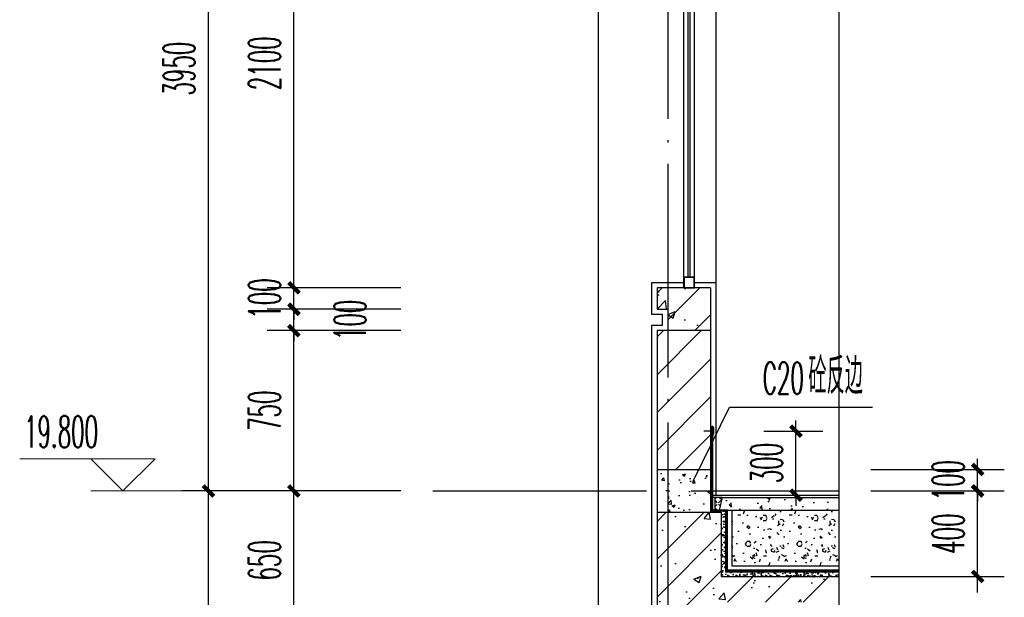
# Model space of a CAD drawing. Extents: x 1779708 to 7299578, y -1121471 to 88434.
# Tile 1003 of 1056: x 6996937 to 7001545, y -954371 to -951669. Entities that reach past the tile are written whole.
import ezdxf

# ---------------------------------------------------------------- set-up
doc = ezdxf.new("R2010")
doc.units = 0
doc.header["$LTSCALE"] = 1000
doc.header["$MEASUREMENT"] = 0
doc.linetypes.add('DASH', pattern=[0.35, 0.25, -0.1])
doc.linetypes.add('DOTE', pattern=[2.4200000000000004, 2, -0.2, 0.02, -0.2])
doc.layers.get('0').update_dxf_attribs({"linetype": 'CONTINUOUS'})
doc.layers.get('Defpoints').update_dxf_attribs({"linetype": 'CONTINUOUS'})
for name, color, linetype in [('AXIS', 3, 'CONTINUOUS'), ('DIM_LEAD', 3, 'CONTINUOUS'), ('DIM_SYMB', 3, 'CONTINUOUS'), ('DOTE', 1, 'DOTE'), ('PUB_TEXT', 7, 'CONTINUOUS'), ('WALL', 255, 'CONTINUOUS'), ('WINDOW', 2, 'CONTINUOUS'), ('填', 1, 'CONTINUOUS'), ('填充细线', 8, 'CONTINUOUS'), ('柱边线', 2, 'CONTINUOUS'), ('粉刷线', 213, 'CONTINUOUS'), ('粗', 9, 'CONTINUOUS')]:
    doc.layers.add(name, color=color, linetype=linetype)
doc.layers.add('DIM_ELEV', color=3, linetype='CONTINUOUS', lineweight=13)
doc.styles.add('_TCH_DIM', font='SIMPLEX.shx', dxfattribs={"width": 0.7, "bigfont": 'GBCBIG.shx'})
doc.styles.add('_TCH_DIM_T3', font='SIMPLEX.shx', dxfattribs={"width": 0.4941176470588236, "bigfont": 'GBCBIG.shx'})
doc.dimstyles.new('_TCH_ARCH&&50', dxfattribs={"dimtxt": 148.75, "dimasz": 50, "dimexe": 125, "dimexo": 150, "dimgap": 63.12500000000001, "dimtad": 1, "dimdec": 0, "dimzin": 0, "dimdsep": 46, "dimtxsty": '_TCH_DIM_T3', "dimblk": 'ARCHTICK', "dimcen": 0.09, "dimdle": 75, "dimclrt": 7, "dimazin": 2, "dimtfac": 1, "dimtdec": 0, "dimtix": 1, "dimtmove": 2, "dimatfit": 3, "dimfxl": 250, "dimtolj": 1, "dimtzin": 0, "dimarcsym": 0})

# ---------------------------------------------------------------- blocks, each defined once
blk = doc.blocks.new('A$C30160E8A')
at = {"layer": '填'}
h = blk.add_hatch(dxfattribs=at)
h.set_pattern_fill('ANSI32', color=256, scale=10, angle=180, style=0)
h.set_pattern_definition([(45.00000000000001, (-590191.0230948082, 116726.9485917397), (-2.651650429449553, 2.651650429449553), []), (45.00000000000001, (-590189.2553278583, 116726.9485917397), (-2.651650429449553, 2.651650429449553), [])])
h.paths.add_polyline_path([(-6.866874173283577e-05, 41.15852009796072), (-6.866874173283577e-05, 37.37737555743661), (43.99830856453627, 37.37737555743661), (43.99830856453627, 41.15852009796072)])
at = {"layer": 'WALL'}
blk.add_line((21.54626551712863, 37.20948727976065, -617.719101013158), (21.54626551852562, 34.20948727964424, -617.719101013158), dxfattribs=at)
at = {"layer": '粗'}
for p, q in [((43.99830856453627, 41.15852009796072, -617.719101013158), (-6.866874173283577e-05, 41.15852009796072, -617.719101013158)), ((-6.866874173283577e-05, 41.15852009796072, -617.719101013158), (-6.866874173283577e-05, 37.37737555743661, -617.719101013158)), ((-6.866874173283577e-05, 37.37737555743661, -617.719101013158), (43.99830856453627, 37.37737555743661, -617.719101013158)), ((37.64256875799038, 45.36287225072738, -617.719101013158), (7.318813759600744, 45.36287225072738, -617.719101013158)), ((21.54626551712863, 45.36287225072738, -617.719101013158), (21.54626551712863, 3.858946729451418e-05, -617.719101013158)), ((43.99830856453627, 37.37737555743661, -617.719101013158), (43.99830856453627, 41.15852009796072, -617.719101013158))]:
    blk.add_line(p, q, dxfattribs=at)
blk = doc.blocks.new('_ArchTick')
at = {"color": 0, "linetype": 'ByBlock', "const_width": 0.4}
blk.add_lwpolyline([(-0.5, -0.5), (0.5, 0.5)], dxfattribs=at)
blk = doc.blocks.new('*D6916')
at = {"layer": 'AXIS', "color": 0, "lineweight": -2, "transparency": 16777216}
for p, q in [((349.9999999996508, 629.9999999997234), (349.9999999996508, 679.9999999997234)), ((200, 629.9999999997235), (474.9999999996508, 629.9999999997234)), ((349.9999999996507, 329.9999999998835), (349.9999999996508, 629.9999999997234)), ((200, 329.9999999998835), (474.9999999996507, 329.9999999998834)), ((349.9999999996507, 329.9999999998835), (349.9999999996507, 279.9999999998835))]:
    blk.add_line(p, q, dxfattribs=at)
at = {"layer": 'Defpoints', "color": 0, "transparency": 16777216}
for p in [(50, 629.9999999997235), (349.9999999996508, 629.9999999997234), (50, 329.9999999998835)]:
    blk.add_point(p, dxfattribs=at)
at = {"layer": 'AXIS', "color": 0, "lineweight": -2, "transparency": 16777216, "xscale": 50, "yscale": 50, "zscale": 50}
for p, rotation in [((349.9999999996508, 629.9999999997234), 270), ((349.9999999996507, 329.9999999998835), 90)]:
    blk.add_blockref('_ArchTick', p, dxfattribs=dict(at, rotation=rotation))
at = {"layer": 'AXIS', "color": 7, "transparency": 16777216, "insert": (212.4999999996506, 479.9999999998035), "char_height": 148.75, "attachment_point": 5, "rotation": 90, "style": '_TCH_DIM_T3'}
blk.add_mtext('\\A1;300', dxfattribs=at)
blk = doc.blocks.new('*D1561')
at = {"layer": 'AXIS', "color": 0, "lineweight": -2, "transparency": 16777216}
for p, q in [((6997820.466508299, -957848.2475373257), (6997820.466508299, -953798.2475373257)), ((6998720.466508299, -953873.2475373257), (6997695.466508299, -953873.2475373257)), ((6998720.466508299, -957773.2475373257), (6997695.466508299, -957773.2475373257))]:
    blk.add_line(p, q, dxfattribs=at)
at = {"layer": 'Defpoints', "color": 0, "transparency": 16777216}
for p in [(6997820.466508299, -953873.2475373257), (6998870.466508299, -953873.2475373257), (6998870.466508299, -957773.2475373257)]:
    blk.add_point(p, dxfattribs=at)
at = {"layer": 'AXIS', "color": 0, "lineweight": -2, "transparency": 16777216, "xscale": 50, "yscale": 50, "zscale": 50}
for p, rotation in [((6997820.466508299, -953873.2475373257), 90), ((6997820.466508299, -957773.2475373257), 270)]:
    blk.add_blockref('_ArchTick', p, dxfattribs=dict(at, rotation=rotation))
at = {"layer": 'AXIS', "color": 7, "transparency": 16777216, "insert": (6997682.966508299, -955823.2475373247), "char_height": 148.75, "attachment_point": 5, "rotation": 90, "style": '_TCH_DIM_T3'}
blk.add_mtext('\\A1;3900', dxfattribs=at)
blk = doc.blocks.new('*D1562')
at = {"layer": 'AXIS', "color": 0, "lineweight": -2, "transparency": 16777216}
for p, q in [((6997820.466508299, -953948.2475373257), (6997820.466508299, -949848.2475373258)), ((6998720.466508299, -949923.2475373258), (6997695.466508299, -949923.2475373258)), ((6998720.466508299, -953873.2475373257), (6997695.466508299, -953873.2475373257))]:
    blk.add_line(p, q, dxfattribs=at)
at = {"layer": 'Defpoints', "color": 0, "transparency": 16777216}
for p in [(6997820.466508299, -949923.2475373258), (6998870.466508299, -949923.2475373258), (6998870.466508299, -953873.2475373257)]:
    blk.add_point(p, dxfattribs=at)
at = {"layer": 'AXIS', "color": 0, "lineweight": -2, "transparency": 16777216, "xscale": 50, "yscale": 50, "zscale": 50}
for p, rotation in [((6997820.466508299, -949923.2475373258), 90), ((6997820.466508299, -953873.2475373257), 270)]:
    blk.add_blockref('_ArchTick', p, dxfattribs=dict(at, rotation=rotation))
at = {"layer": 'AXIS', "color": 7, "transparency": 16777216, "insert": (6997682.966508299, -951898.2475373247), "char_height": 148.75, "attachment_point": 5, "rotation": 90, "style": '_TCH_DIM_T3'}
blk.add_mtext('\\A1;3950', dxfattribs=at)
blk = doc.blocks.new('*D1598')
at = {"layer": 'AXIS', "color": 0, "lineweight": -2, "transparency": 16777216}
for p, q in [((6998220.466508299, -954598.2475373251), (6998220.466508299, -953798.2475373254)), ((6998720.466508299, -953873.2475373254), (6998095.466508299, -953873.2475373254)), ((6998720.466508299, -954523.2475373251), (6998095.466508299, -954523.2475373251))]:
    blk.add_line(p, q, dxfattribs=at)
at = {"layer": 'Defpoints', "color": 0, "transparency": 16777216}
for p in [(6998220.466508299, -953873.2475373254), (6998870.466508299, -953873.2475373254), (6998870.466508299, -954523.2475373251)]:
    blk.add_point(p, dxfattribs=at)
at = {"layer": 'AXIS', "color": 0, "lineweight": -2, "transparency": 16777216, "xscale": 50, "yscale": 50, "zscale": 50}
for p, rotation in [((6998220.466508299, -953873.2475373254), 90), ((6998220.466508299, -954523.2475373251), 270)]:
    blk.add_blockref('_ArchTick', p, dxfattribs=dict(at, rotation=rotation))
at = {"layer": 'AXIS', "color": 7, "transparency": 16777216, "insert": (6998082.966508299, -954198.2475373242), "char_height": 148.75, "attachment_point": 5, "rotation": 90, "style": '_TCH_DIM_T3'}
blk.add_mtext('\\A1;650', dxfattribs=at)
blk = doc.blocks.new('*D1599')
at = {"layer": 'AXIS', "color": 0, "lineweight": -2, "transparency": 16777216}
for p, q in [((6998220.466508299, -953948.2475373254), (6998220.466508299, -953048.247537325)), ((6998720.466508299, -953123.247537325), (6998095.466508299, -953123.247537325)), ((6998720.466508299, -953873.2475373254), (6998095.466508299, -953873.2475373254))]:
    blk.add_line(p, q, dxfattribs=at)
at = {"layer": 'Defpoints', "color": 0, "transparency": 16777216}
for p in [(6998220.466508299, -953123.247537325), (6998870.466508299, -953123.247537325), (6998870.466508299, -953873.2475373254)]:
    blk.add_point(p, dxfattribs=at)
at = {"layer": 'AXIS', "color": 0, "lineweight": -2, "transparency": 16777216, "xscale": 50, "yscale": 50, "zscale": 50}
for p, rotation in [((6998220.466508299, -953123.247537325), 90), ((6998220.466508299, -953873.2475373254), 270)]:
    blk.add_blockref('_ArchTick', p, dxfattribs=dict(at, rotation=rotation))
at = {"layer": 'AXIS', "color": 7, "transparency": 16777216, "insert": (6998082.966508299, -953498.2475373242), "char_height": 148.75, "attachment_point": 5, "rotation": 90, "style": '_TCH_DIM_T3'}
blk.add_mtext('\\A1;750', dxfattribs=at)
blk = doc.blocks.new('*D1600')
at = {"layer": 'AXIS', "color": 0, "lineweight": -2, "transparency": 16777216}
for p, q in [((6998220.466508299, -953023.247537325), (6998220.466508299, -952973.247537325)), ((6998720.466508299, -953023.247537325), (6998095.466508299, -953023.247537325)), ((6998220.466508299, -953123.247537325), (6998220.466508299, -953023.247537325)), ((6998720.466508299, -953123.247537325), (6998095.466508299, -953123.247537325)), ((6998220.466508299, -953123.247537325), (6998220.466508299, -953173.247537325))]:
    blk.add_line(p, q, dxfattribs=at)
at = {"layer": 'Defpoints', "color": 0, "transparency": 16777216}
for p in [(6998220.466508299, -953023.247537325), (6998870.466508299, -953023.247537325), (6998870.466508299, -953123.247537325)]:
    blk.add_point(p, dxfattribs=at)
at = {"layer": 'AXIS', "color": 0, "lineweight": -2, "transparency": 16777216, "xscale": 50, "yscale": 50, "zscale": 50}
for p, rotation in [((6998220.466508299, -953023.247537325), 270), ((6998220.466508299, -953123.247537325), 90)]:
    blk.add_blockref('_ArchTick', p, dxfattribs=dict(at, rotation=rotation))
at = {"layer": 'AXIS', "color": 7, "transparency": 16777216, "insert": (6998482.966508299, -953073.247537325), "char_height": 148.75, "attachment_point": 5, "rotation": 90, "style": '_TCH_DIM_T3'}
blk.add_mtext('\\A1;100', dxfattribs=at)
blk = doc.blocks.new('*D1601')
at = {"layer": 'AXIS', "color": 0, "lineweight": -2, "transparency": 16777216}
for p, q in [((6998220.466508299, -952923.2475373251), (6998220.466508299, -952873.2475373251)), ((6998720.466508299, -952923.2475373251), (6998095.466508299, -952923.2475373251)), ((6998220.466508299, -953023.247537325), (6998220.466508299, -952923.2475373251)), ((6998720.466508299, -953023.247537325), (6998095.466508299, -953023.247537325)), ((6998220.466508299, -953023.247537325), (6998220.466508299, -953073.247537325))]:
    blk.add_line(p, q, dxfattribs=at)
at = {"layer": 'Defpoints', "color": 0, "transparency": 16777216}
for p in [(6998220.466508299, -952923.2475373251), (6998870.466508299, -952923.2475373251), (6998870.466508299, -953023.247537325)]:
    blk.add_point(p, dxfattribs=at)
at = {"layer": 'AXIS', "color": 0, "lineweight": -2, "transparency": 16777216, "xscale": 50, "yscale": 50, "zscale": 50}
for p, rotation in [((6998220.466508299, -952923.2475373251), 270), ((6998220.466508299, -953023.247537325), 90)]:
    blk.add_blockref('_ArchTick', p, dxfattribs=dict(at, rotation=rotation))
at = {"layer": 'AXIS', "color": 7, "transparency": 16777216, "insert": (6998082.966508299, -952973.247537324), "char_height": 148.75, "attachment_point": 5, "rotation": 90, "style": '_TCH_DIM_T3'}
blk.add_mtext('\\A1;100', dxfattribs=at)
blk = doc.blocks.new('*D1602')
at = {"layer": 'AXIS', "color": 0, "lineweight": -2, "transparency": 16777216}
for p, q in [((6998220.466508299, -952998.2475373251), (6998220.466508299, -950748.2475373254)), ((6998720.466508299, -950823.2475373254), (6998095.466508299, -950823.2475373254)), ((6998720.466508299, -952923.2475373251), (6998095.466508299, -952923.2475373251))]:
    blk.add_line(p, q, dxfattribs=at)
at = {"layer": 'Defpoints', "color": 0, "transparency": 16777216}
for p in [(6998220.466508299, -950823.2475373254), (6998870.466508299, -950823.2475373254), (6998870.466508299, -952923.2475373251)]:
    blk.add_point(p, dxfattribs=at)
at = {"layer": 'AXIS', "color": 0, "lineweight": -2, "transparency": 16777216, "xscale": 50, "yscale": 50, "zscale": 50}
for p, rotation in [((6998220.466508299, -950823.2475373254), 90), ((6998220.466508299, -952923.2475373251), 270)]:
    blk.add_blockref('_ArchTick', p, dxfattribs=dict(at, rotation=rotation))
at = {"layer": 'AXIS', "color": 7, "transparency": 16777216, "insert": (6998082.966508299, -951873.2475373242), "char_height": 148.75, "attachment_point": 5, "rotation": 90, "style": '_TCH_DIM_T3'}
blk.add_mtext('\\A1;2100', dxfattribs=at)
blk = doc.blocks.new('*D1631')
at = {"layer": 'AXIS', "color": 0, "lineweight": -2, "transparency": 16777216}
for p, q in [((7001420.466508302, -954348.2475373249), (7001420.466508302, -953798.2475373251)), ((7000920.466508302, -953873.2475373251), (7001545.466508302, -953873.2475373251)), ((7000920.466508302, -954273.2475373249), (7001545.466508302, -954273.2475373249))]:
    blk.add_line(p, q, dxfattribs=at)
at = {"layer": 'Defpoints', "color": 0, "transparency": 16777216}
for p in [(7000770.466508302, -953873.2475373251), (7001420.466508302, -953873.2475373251), (7000770.466508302, -954273.2475373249)]:
    blk.add_point(p, dxfattribs=at)
at = {"layer": 'AXIS', "color": 0, "lineweight": -2, "transparency": 16777216, "xscale": 50, "yscale": 50, "zscale": 50}
for p, rotation in [((7001420.466508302, -953873.2475373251), 90), ((7001420.466508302, -954273.2475373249), 270)]:
    blk.add_blockref('_ArchTick', p, dxfattribs=dict(at, rotation=rotation))
at = {"layer": 'AXIS', "color": 7, "transparency": 16777216, "insert": (7001282.966508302, -954073.247537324), "char_height": 148.75, "attachment_point": 5, "rotation": 90, "style": '_TCH_DIM_T3'}
blk.add_mtext('\\A1;400', dxfattribs=at)
blk = doc.blocks.new('*D1632')
at = {"layer": 'AXIS', "color": 0, "lineweight": -2, "transparency": 16777216}
for p, q in [((7001420.466508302, -953773.2475373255), (7001420.466508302, -953723.2475373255)), ((7000920.466508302, -953773.2475373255), (7001545.466508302, -953773.2475373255)), ((7001420.466508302, -953873.2475373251), (7001420.466508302, -953773.2475373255)), ((7000920.466508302, -953873.2475373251), (7001545.466508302, -953873.2475373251)), ((7001420.466508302, -953873.2475373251), (7001420.466508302, -953923.2475373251))]:
    blk.add_line(p, q, dxfattribs=at)
at = {"layer": 'Defpoints', "color": 0, "transparency": 16777216}
for p in [(7000770.466508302, -953773.2475373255), (7001420.466508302, -953773.2475373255), (7000770.466508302, -953873.2475373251)]:
    blk.add_point(p, dxfattribs=at)
at = {"layer": 'AXIS', "color": 0, "lineweight": -2, "transparency": 16777216, "xscale": 50, "yscale": 50, "zscale": 50}
for p, rotation in [((7001420.466508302, -953773.2475373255), 270), ((7001420.466508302, -953873.2475373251), 90)]:
    blk.add_blockref('_ArchTick', p, dxfattribs=dict(at, rotation=rotation))
at = {"layer": 'AXIS', "color": 7, "transparency": 16777216, "insert": (7001282.966508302, -953823.2475373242), "char_height": 148.75, "attachment_point": 5, "rotation": 90, "style": '_TCH_DIM_T3'}
blk.add_mtext('\\A1;100', dxfattribs=at)
blk = doc.blocks.new('A$C01CB2C7C')
at = {"layer": '填充细线'}
h = blk.add_hatch(dxfattribs=at)
h.set_pattern_fill('ANSI37', color=114, scale=200, style=0)
h.set_pattern_definition([(135, (-1150826.486083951, 280782.4188382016), (17.67766952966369, 17.67766952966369), []), (45.00000000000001, (-1150826.486083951, 280782.4188382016), (17.67766952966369, -17.67766952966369), [])])
h.paths.add_polyline_path([(-30, 307.1123209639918), (-19.04245286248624, 294.7697884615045, 0.2530891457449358), (-21.30542704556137, 290.5854498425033, 1), (-11.30542704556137, 290.5854498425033, 0.5960556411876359), (-19.04245286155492, 294.7697884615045), (-30, 307.1123209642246), (-30, 320.0452752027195), (5.011318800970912, 320.0452752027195), (-9.988681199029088, 260.0452752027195), (-30, 260.0452752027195)])
h = blk.add_hatch(dxfattribs=at)
h.set_pattern_fill('混凝土', color=114, scale=20, style=0)
h.set_pattern_definition([(49.99999999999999, (-10, 259.9999999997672), (143.4520365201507, -12.55042699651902), [15, -165]), (355, (-10, 259.9999999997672), (-27.7502667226, 150.4384267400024), [12, -132]), (100.4514, (1.954335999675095, 258.9541319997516), (115.7018763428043, 137.8879084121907), [12.748038, -140.2284224]), (46.18420000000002, (-10, 299.9999999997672), (213.4482097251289, -33.10380286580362), [22.49999999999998, -247.4999999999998]), (96.6356, (7.787348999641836, 297.2413385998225), (186.9325411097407, 194.8235741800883), [19.1220576, -210.3426]), (351.1842, (-10, 299.9999999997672), (186.9323890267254, 194.8237201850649), [18, -198]), (21, (10, 289.9999999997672), (119.3814104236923, -80.52377813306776), [15, -165]), (326.0000000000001, (10, 289.9999999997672), (48.66306638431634, 145.0300090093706), [12, -132]), (71.4514, (19.94844659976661, 283.2896787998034), (168.044525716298, 64.50609934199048), [12.748038, -140.2284224]), (37.50000000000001, (-10, 259.9999999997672), (2.431971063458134, 66.5787707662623), [0, -130.4, 0, -134, 0, -132.5]), (7.499999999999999, (-10, 259.9999999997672), (52.61390748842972, 78.88234237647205), [0, -76.39999999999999, 0, -127.4, 0, -50.5]), (327.5, (-54.59999999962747, 259.9999999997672), (106.7644872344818, -4.510974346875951), [0, -50, 0, -156, 0, -207]), (317.5, (-74.59999999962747, 259.9999999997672), (116.6372338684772, 20.02099646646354), [0, -65, 0, -103.6, 0, -147])])
h.paths.add_polyline_path([(500.000000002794, 319.9999999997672), (5, 319.9999999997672), (-10, 259.9999999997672), (500.000000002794, 259.9999999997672)])
h = blk.add_hatch(dxfattribs=at)
h.set_pattern_fill('AR-SAND', color=114, scale=10, style=0)
h.set_pattern_definition([(37.50000000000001, (-39.84018222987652, -50.00000000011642), (-0.8000156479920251, 24.47066186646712), [0, -19.304, 0, -21.59, 0, -20.6375]), (7.499999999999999, (-39.84018222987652, -50.00000000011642), (22.47616415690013, 35.84125502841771), [0, -10.414, 0, -17.399, 0, -6.6675]), (327.5, (-55.46118223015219, -50.00000000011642), (39.5496185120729, 0.071859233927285), [0, -6.35, 0, -22.86, 0, -29.845]), (317.5, (-55.46118223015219, -50.00000000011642), (38.17782262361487, 11.14646616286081), [0, -3.175, 0, -14.986, 0, -17.145])])
h.paths.add_polyline_path([(20, 259.9999999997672), (-10, 259.9999999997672), (-39.84018222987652, 260.0452752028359), (-39.84018222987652, 249.9999999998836), (0, 249.9999999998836), (0, -50), (550.000000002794, -50.00000000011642), (550.000000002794, -30), (20, -30)])
h = blk.add_hatch(dxfattribs=at)
h.set_pattern_fill('加气混凝土', color=114, scale=20, style=0)
h.set_pattern_definition([(0, (120.7999999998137, -23.20000000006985), (120, 240), [0, -240]), (0, (-19.59999999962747, -55.60000000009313), (120, 240), [0, -240]), (0, (58.40000000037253, -58.00000000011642), (120, 240), [0, -240]), (0, (143.5999999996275, 12.79999999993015), (120, 240), [0, -240]), (0, (44, -70.00000000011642), (120, 240), [0, -240]), (0, (167.5999999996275, 163.9999999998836), (120, 240), [0, -240]), (0, (94.40000000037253, 144.7999999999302), (120, 240), [0, -240]), (0, (132.7999999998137, 114.7999999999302), (120, 240), [0, -240]), (0, (-62.79999999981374, 109.9999999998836), (120, 240), [0, -240]), (0, (54.79999999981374, 99.19999999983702), (120, 240), [0, -240]), (0, (9.200000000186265, 37.99999999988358), (120, 240), [0, -240]), (0, (11.59999999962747, -52.00000000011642), (120, 240), [0, -240]), (0, (101.5999999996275, -61.60000000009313), (120, 240), [0, -240]), (0, (167.5999999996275, 43.99999999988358), (120, 240), [0, -240]), (0, (-56.79999999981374, 6.799999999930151), (120, 240), [0, -240]), (0, (-36.40000000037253, 47.5999999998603), (120, 240), [0, -240]), (0, (57.20000000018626, 30.79999999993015), (120, 240), [0, -240]), (0, (23.59999999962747, -4.000000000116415), (120, 240), [0, -240]), (0, (4.400000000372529, 75.19999999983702), (120, 240), [0, -240]), (0, (34.40000000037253, 165.199999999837), (120, 240), [0, -240]), (0, (-47.20000000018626, -43.60000000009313), (120, 240), [0, -240]), (0, (84.79999999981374, 115.9999999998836), (120, 240), [0, -240]), (0, (-26.79999999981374, 119.5999999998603), (120, 240), [0, -240]), (0, (-46, 150.7999999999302), (120, 240), [0, -240]), (130.601294, (152.8571432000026, 88.8571423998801), (-599.9999933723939, 720.0000031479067), [10.5366216, -4414.844400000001]), (18.4349488, (135.7142864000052, 93.42857119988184), (599.9999977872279, 239.9999982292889), [10.842096, -1507.05116]), (90, (135.7142864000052, 83.14285759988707), (120, 240), [10.2857136, -469.71426]), (161.565051, (146, 79.71428479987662), (-600.0000030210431, 239.9999821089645), [10.842096, -1507.05116]), (53.1301023, (146, 79.71428479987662), (120.000000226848, 239.9999998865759), [11.428572, -1188.5714]), (135, (155.1428576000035, -42.57140800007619), (-120.0000145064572, 239.9999837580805), [9.697464, -669.12504]), (45, (141.4285711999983, -42.57140800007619), (119.9999992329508, 239.999999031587), [9.697464, -669.12504]), (135, (148.2857144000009, -49.42856800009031), (-120.0000145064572, 239.9999837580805), [9.697464, -669.12504]), (45, (148.2857144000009, -49.42856800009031), (119.9999992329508, 239.999999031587), [9.697464, -669.12504]), (116.565051, (39.71429600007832, 118.5714295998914), (-2.087719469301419e-05, 479.9999869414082), [12.77753039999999, -255.5505999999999]), (180, (34.00001600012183, 129.9999991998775), (-120, 240), [13.7142864, -226.2857]), (63.43494880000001, (14.57144000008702, 118.5714295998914), (1.086458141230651e-06, 479.9999976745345), [12.7775304, -255.5506]), (116.565051, (20.28572000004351, 107.1428575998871), (-2.087719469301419e-05, 479.9999869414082), [12.77753039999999, -255.5505999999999]), (0, (20.28572000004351, 107.1428575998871), (120, 240), [13.7142864, -226.2857]), (63.43494880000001, (34.00001600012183, 107.1428575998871), (1.086458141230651e-06, 479.9999976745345), [12.7775304, -255.5506]), (107.102728, (129.9999991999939, 37.42858399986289), (-359.9999862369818, 1200.000001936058), [15.5445384, -6513.161]), (143.972626, (125.4285703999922, 52.28571439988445), (-2279.999971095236, 1679.999998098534), [15.5445384, -3248.808]), (180, (112.8571423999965, 61.42857199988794), (-120, 240), [14.8571424, -225.14284]), (36.02737329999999, (85.42857200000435, 52.28571439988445), (2279.999983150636, 1679.999981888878), [15.54453839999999, -3248.807999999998]), (71.5650511, (80.85714320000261, 38.57143999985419), (360.0000018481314, 1199.999997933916), [14.4561264, -1503.43712]), (107.102728, (85.42857200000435, 23.71428799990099), (-359.9999862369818, 1200.000001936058), [15.5445384, -6513.161]), (143.972626, (98, 14.57143999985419), (-2279.999971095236, 1679.999998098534), [15.5445384, -3248.808]), (0, (98, 14.57143999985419), (120, 240), [14.8571424, -225.14284]), (36.02737329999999, (112.8571423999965, 14.57143999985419), (2279.999983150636, 1679.999981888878), [15.54453839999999, -3248.807999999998]), (71.5650511, (125.4285703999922, 23.71428799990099), (360.0000018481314, 1199.999997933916), [14.4561264, -1503.43712]), (150.255118, (132.2857135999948, 149.4285703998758), (-360.0000008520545, 239.9999970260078), [9.214008, -1925.72784]), (90, (124.2857144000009, 144.8571439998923), (120, 240), [9.1428576, -470.8571]), (29.7448813, (124.2857144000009, 144.8571439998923), (360.0000002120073, 239.9999988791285), [9.214008, -1925.72784]), (116.565051, (76.28571440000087, -20.85714400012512), (-2.087719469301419e-05, 479.9999869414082), [12.77753039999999, -255.5505999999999]), (168.690067, (70.57142960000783, -9.428560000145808), (-1080.00000080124, 239.9999939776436), [11.6549016, -2435.8742]), (41.18592510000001, (50, -15.1428400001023), (2999.999981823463, 2639.999976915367), [12.1487376, -5090.3208]), (90, (50, -26.57142400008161), (120, 240), [11.428572, -468.5714]), (138.814074, (59.14285760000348, -34.57141600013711), (-2999.999946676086, 2640.00001681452), [12.1487376, -5090.3208]), (16.6992442, (59.14285760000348, -34.57141600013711), (3959.999970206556, 1199.999987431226), [11.93178, -4999.415]), (60.9453959, (70.57142960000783, -31.14284800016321), (119.9999996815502, 239.9999978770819), [11.7664344, -4930.1358]), (109.983106, (-24.2857119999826, 79.71428479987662), (-600.0000022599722, 1679.999995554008), [13.37680079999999, -5604.878999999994]), (155.556045, (-28.85713599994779, 92.28571519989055), (-1560.000005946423, 719.9999850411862), [13.8091944, -5786.052599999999]), (24.4439547, (-53.99999199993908, 92.28571519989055), (1560.000000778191, 719.9999965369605), [13.8091944, -5786.052599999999]), (70.01689340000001, (-58.57141599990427, 79.71428479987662), (600.0000018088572, 1679.99999583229), [13.3768008, -5604.879]), (109.983106, (-53.99999199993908, 67.14285679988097), (-600.0000022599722, 1679.999995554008), [13.37680079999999, -5604.878999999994]), (160.016893, (-41.42855199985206, 62.57142799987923), (-600.0000003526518, 239.9999890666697), [13.3768008, -2795.751]), (19.9831065, (-41.42855199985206, 62.57142799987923), (599.9999967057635, 239.9999996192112), [13.3768008, -2795.751]), (70.01689340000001, (-28.85713599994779, 67.14285679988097), (600.0000018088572, 1679.99999583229), [13.3768008, -5604.879]), (122.005383, (64.85714239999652, 57.99999919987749), (-120.000016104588, 239.9999877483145), [10.7816928, -2253.3736]), (18.4349488, (48.8571440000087, 63.71428639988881), (599.9999977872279, 239.9999982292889), [10.842096, -1507.05116]), (90, (48.8571440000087, 53.42857039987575), (120, 240), [10.2857136, -469.71426]), (161.565051, (59.14285760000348, 49.99999999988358), (-600.0000030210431, 239.9999821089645), [10.842096, -1507.05116]), (54.46232220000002, (59.14285760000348, 49.99999999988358), (839.9999987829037, 1199.999998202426), [9.831228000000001, -4119.2846]), (116.565051, (-4.857135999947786, -0.2857120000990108), (-2.087719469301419e-05, 479.9999869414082), [12.77753039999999, -255.5505999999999]), (180, (-10.57141599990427, 11.1428719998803), (-120, 240), [12.571428, -227.42856]), (59.0362434, (-29.99999199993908, -0.2857120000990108), (120.0000003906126, 239.999998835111), [13.32789119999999, -2785.528799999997]), (120.963756, (-23.1428559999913, -11.7142720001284), (-120.0000163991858, 239.9999889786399), [13.3278912, -2785.5288]), (0, (-23.1428559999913, -11.7142720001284), (120, 240), [12.571428, -227.42856]), (63.43494880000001, (-10.57141599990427, -11.7142720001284), (1.086458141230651e-06, 479.9999976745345), [12.7775304, -255.5506])])
h.paths.add_polyline_path([(550.000000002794, 259.9999999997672), (50, 259.9999999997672), (50, 2.328306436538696e-10), (550.000000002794, -1.164153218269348e-10)])
at = {"layer": 'WALL'}
for p, q in [((5, 319.9999999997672), (-10, 259.9999999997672)), ((5, 319.9999999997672), (550.000000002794, 319.9999999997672)), ((-10, 259.9999999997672), (550.000000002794, 259.9999999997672)), ((20, 260.0452752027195), (20, -30)), ((50, 259.9999999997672), (50, 2.328306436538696e-10)), ((50, 2.328306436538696e-10), (550.000000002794, -1.164153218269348e-10)), ((550.000000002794, -30), (19.8401822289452, -30))]:
    blk.add_line(p, q, dxfattribs=at)
at = {"layer": '填充细线', "color": 114}
for p, q in [((5, 320.0452752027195), (-39.84018222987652, 320.0452752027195)), ((-30.00000001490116, 320.0452752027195), (-30.00000001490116, 260.0452752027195)), ((-9.988681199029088, 260.0452752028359), (-39.84018222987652, 260.0452752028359))]:
    blk.add_line(p, q, dxfattribs=at)
at = {"layer": '粉刷线'}
blk.add_line((-50, 329.9999999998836), (550.000000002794, 329.9999999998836), dxfattribs=at)
at = {"layer": '粉刷线', "linetype": 'DASH', "const_width": 10}
blk.add_lwpolyline([(550.000000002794, -24.99999999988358), (24.99999999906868, -25.00000000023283), (24.99999999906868, 257.9289321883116), (-44.84018222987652, 257.9289321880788), (-44.84018222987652, 630)], dxfattribs=at)
at = {"layer": '粉刷线'}
blk.add_lwpolyline([(550.000000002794, -20), (29.99999999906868, -20), (30, 259.9999999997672), (-39.84018222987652, 259.9999999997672), (-39.84018222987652, 630)], dxfattribs=at)
at = {"layer": '柱边线', "xscale": -1, "rotation": 270}
blk.add_blockref('A$C30160E8A', (-80.99870232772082, 608.4537344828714, 617.7191010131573), dxfattribs=at)
at = {"layer": 'AXIS'}
dim = blk.add_aligned_dim(p1=(50, 329.9999999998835), p2=(50, 629.9999999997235), distance=-299.9999999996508, dimstyle='_TCH_ARCH&&50', dxfattribs=at)
dim.commit()
dim.dimension.update_dxf_attribs({"geometry": '*D6916', "text_midpoint": (212.4999999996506, 479.9999999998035)})

msp = doc.modelspace()

# ---------------------------------------------------------------- hatches: boundary and pattern name
at = {"layer": '填充细线'}
h = msp.add_hatch(dxfattribs=at)
h.set_pattern_fill('钢筋混凝土', color=114, scale=50)
h.set_pattern_definition([(45, (6999920.466508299, -953123.247537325), (-88.38834764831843, 88.38834764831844), []), (49.99999999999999, (6999920.466508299, -953123.247537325), (358.6300913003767, -31.37606749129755), [37.5, -412.5]), (355, (6999920.466508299, -953123.247537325), (-69.3756668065, 376.0960668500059), [30, -330]), (100.4514, (6999950.352348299, -953125.8622073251), (289.2546908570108, 344.7197710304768), [31.87009499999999, -350.5710559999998]), (46.18420000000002, (6999920.466508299, -953023.247537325), (533.6205243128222, -82.75950716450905), [56.24999999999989, -618.7499999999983]), (96.6356, (6999964.934880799, -953030.144190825), (467.3313527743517, 487.0589354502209), [47.80514399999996, -525.8564999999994]), (351.1842, (6999920.466508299, -953023.247537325), (467.3309725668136, 487.0593004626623), [45, -495]), (21, (6999970.466508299, -953048.247537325), (298.4535260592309, -201.3094453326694), [37.5, -412.5]), (326.0000000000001, (6999970.466508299, -953048.247537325), (121.6576659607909, 362.5750225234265), [30, -330]), (71.4514, (6999995.337624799, -953065.023340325), (420.111314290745, 161.2652483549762), [31.870095, -350.571056]), (37.50000000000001, (6999920.466508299, -953123.247537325), (6.079927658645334, 166.4469269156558), [0, -326, 0, -335, 0, -331.25]), (7.499999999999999, (6999920.466508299, -953123.247537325), (131.5347687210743, 197.2058559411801), [0, -191, 0, -318.5, 0, -126.25]), (327.5, (6999808.966508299, -953123.247537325), (266.9112180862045, -11.27743586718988), [0, -125, 0, -390, 0, -517.5]), (317.5, (6999758.966508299, -953123.247537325), (291.5930846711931, 50.05249116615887), [0, -162.5, 0, -259, 0, -367.5])])
h.paths.add_polyline_path([(7000170.466508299, -952923.2475373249), (6999920.466508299, -952923.2475373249), (6999920.466508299, -953023.2475373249), (6999970.4665083, -953023.2475373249), (6999970.4665083, -953123.2475373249), (7000170.466508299, -953123.247537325)])
h = msp.add_hatch(dxfattribs=at)
h.set_pattern_fill('普通砖', color=114, scale=50)
h.set_pattern_definition([(45, (6999970.466508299, -953633.4918623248), (-88.38838300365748, 88.3883830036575), [])])
h.paths.add_polyline_path([(7000170.466508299, -953123.2475373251), (6999920.4665083, -953123.2475373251), (6999920.4665083, -953773.2475373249), (7000170.466508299, -953773.2475373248)])
h = msp.add_hatch(dxfattribs=at)
h.set_pattern_fill('混凝土', color=114, scale=20)
h.set_pattern_definition([(49.99999999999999, (6999970.466508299, -953973.2475373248), (143.4520365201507, -12.55042699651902), [15, -165]), (355, (6999970.466508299, -953973.2475373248), (-27.7502667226, 150.4384267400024), [12, -132]), (100.4514, (6999982.420844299, -953974.2934053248), (115.7018763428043, 137.8879084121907), [12.74803799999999, -140.2284223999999]), (46.18420000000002, (6999970.466508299, -953933.2475373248), (213.4482097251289, -33.10380286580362), [22.49999999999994, -247.4999999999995]), (96.6356, (6999988.253857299, -953936.0061987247), (186.9325411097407, 194.8235741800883), [19.12205759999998, -210.3425999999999]), (351.1842, (6999970.466508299, -953933.2475373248), (186.9323890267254, 194.8237201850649), [18, -198]), (21, (6999990.466508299, -953943.2475373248), (119.3814104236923, -80.52377813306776), [15, -165]), (326.0000000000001, (6999990.466508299, -953943.2475373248), (48.66306638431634, 145.0300090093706), [12, -132]), (71.4514, (7000000.414954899, -953949.9578585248), (168.044525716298, 64.50609934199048), [12.748038, -140.2284224]), (37.50000000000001, (6999970.466508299, -953973.2475373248), (2.431971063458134, 66.5787707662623), [0, -130.4, 0, -134, 0, -132.5]), (7.499999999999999, (6999970.466508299, -953973.2475373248), (52.61390748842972, 78.88234237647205), [0, -76.39999999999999, 0, -127.4, 0, -50.5]), (327.5, (6999925.866508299, -953973.2475373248), (106.7644872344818, -4.510974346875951), [0, -50, 0, -156, 0, -207]), (317.5, (6999905.866508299, -953973.2475373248), (116.6372338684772, 20.02099646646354), [0, -65, 0, -103.6, 0, -147])])
h.paths.add_polyline_path([(7000170.466508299, -953773.2475373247), (6999920.4665083, -953773.2475373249), (6999920.4665083, -953973.2475373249), (7000170.466508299, -953973.2475373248)])
h = msp.add_hatch(dxfattribs=at)
h.set_pattern_fill('钢筋混凝土', color=114, scale=50)
h.set_pattern_definition([(45, (6999920.466508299, -954723.2475373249), (-88.38834764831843, 88.38834764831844), []), (49.99999999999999, (6999920.466508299, -954723.2475373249), (358.6300913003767, -31.37606749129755), [37.5, -412.5]), (355, (6999920.466508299, -954723.2475373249), (-69.3756668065, 376.0960668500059), [30, -330]), (100.4514, (6999950.352348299, -954725.862207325), (289.2546908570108, 344.7197710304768), [31.87009499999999, -350.5710559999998]), (46.18420000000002, (6999920.466508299, -954623.2475373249), (533.6205243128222, -82.75950716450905), [56.24999999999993, -618.7499999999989]), (96.6356, (6999964.934880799, -954630.1441908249), (467.3313527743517, 487.0589354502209), [47.80514399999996, -525.8564999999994]), (351.1842, (6999920.466508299, -954623.2475373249), (467.3309725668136, 487.0593004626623), [45, -495]), (21, (6999970.466508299, -954648.2475373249), (298.4535260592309, -201.3094453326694), [37.5, -412.5]), (326.0000000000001, (6999970.466508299, -954648.2475373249), (121.6576659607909, 362.5750225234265), [30, -330]), (71.4514, (6999995.337624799, -954665.0233403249), (420.111314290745, 161.2652483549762), [31.870095, -350.571056]), (37.50000000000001, (6999920.466508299, -954723.2475373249), (6.079927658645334, 166.4469269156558), [0, -326, 0, -335, 0, -331.25]), (7.499999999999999, (6999920.466508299, -954723.2475373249), (131.5347687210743, 197.2058559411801), [0, -191, 0, -318.5, 0, -126.25]), (327.5, (6999808.966508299, -954723.2475373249), (266.9112180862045, -11.27743586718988), [0, -125, 0, -390, 0, -517.5]), (317.5, (6999758.966508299, -954723.2475373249), (291.5930846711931, 50.05249116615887), [0, -162.5, 0, -259, 0, -367.5])])
h.paths.add_polyline_path([(7000220.466508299, -953973.2475373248), (6999920.4665083, -953973.2475373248), (6999920.4665083, -954523.2475373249), (6999970.466508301, -954523.2475373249), (6999970.466508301, -954623.2475373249), (6999920.466508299, -954623.2475373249), (6999920.466508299, -954723.2475373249), (7000220.4665083, -954723.2475373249), (7000220.466508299, -954393.2475373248), (7000770.466508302, -954393.2475373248), (7000770.466508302, -954273.2475373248), (7000220.466508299, -954273.2475373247)])

# ---------------------------------------------------------------- linework, layer by layer
at = {"layer": 'DIM_ELEV'}
for p, q in [((6997570.466508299, -953723.2475373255), (6996937.133174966, -953723.2475373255)), ((6997420.466508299, -953873.2475373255), (6997270.466508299, -953723.2475373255)), ((6997420.466508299, -953873.2475373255), (6997570.466508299, -953723.2475373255)), ((6998220.466508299, -953873.2475373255), (6997270.466508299, -953873.2475373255))]:
    msp.add_line(p, q, dxfattribs=at)
at = {"layer": 'DIM_LEAD'}
for p, q in [((7000089.495960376, -953827.2426939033), (7000259.58612492, -953481.8265519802)), ((7000089.495960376, -953827.2426939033), (7000259.58612492, -953481.8265519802)), ((7000089.495960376, -953827.2426939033), (7000259.58612492, -953481.8265519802)), ((7000089.495960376, -953827.2426939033), (7000259.58612492, -953481.8265519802)), ((7000089.495960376, -953827.2426939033), (7000259.58612492, -953481.8265519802)), ((7000089.495960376, -953827.2426939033), (7000259.58612492, -953481.8265519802)), ((7000259.58612492, -953481.8265519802), (7000928.670017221, -953481.8265519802)), ((7000259.58612492, -953481.8265519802), (7000928.670017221, -953481.8265519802)), ((7000259.58612492, -953481.8265519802), (7000928.670017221, -953481.8265519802))]:
    msp.add_line(p, q, dxfattribs=at)
at = {"layer": 'DIM_SYMB'}
msp.add_lwpolyline([(7000770.466508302, -948123.2475373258), (7000770.466508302, -961541.9975373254), (7000875.466508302, -961580.2144119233), (7000665.466508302, -961617.2430778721), (7000770.466508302, -961654.4975373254), (7000770.466508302, -975073.247537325)], dxfattribs=at)
at = {"layer": 'DOTE', "linetype": 'DOTE', "ltscale": 0.5}
for p, q in [((6999970.466508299, -949923.2475373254), (6999970.466508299, -974923.247537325)), ((6998870.466508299, -953873.2475373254), (7000770.466508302, -953873.2475373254))]:
    msp.add_line(p, q, dxfattribs=at)
at = {"layer": 'WALL'}
for p, q in [((7000170.4665083, -952923.2475373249), (6999920.466508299, -952923.2475373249)), ((6999920.466508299, -952923.2475373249), (6999920.466508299, -953023.2475373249)), ((7000170.466508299, -952923.247537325), (7000170.466508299, -953973.2475373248)), ((6999920.466508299, -953023.2475373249), (6999970.4665083, -953023.2475373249)), ((6999970.4665083, -953023.2475373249), (6999970.4665083, -953123.2475373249)), ((7000170.4665083, -953123.247537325), (6999920.4665083, -953123.2475373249)), ((6999920.4665083, -953123.2475373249), (6999920.4665083, -954523.2475373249)), ((6999920.4665083, -953773.2475373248), (7000170.4665083, -953773.2475373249)), ((6999920.4665083, -953973.2475373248), (7000220.466508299, -953973.2475373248)), ((7000220.466508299, -953973.2475373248), (7000220.466508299, -954273.2475373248)), ((7000220.466508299, -954273.2475373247), (7000770.466508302, -954273.2475373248))]:
    msp.add_line(p, q, dxfattribs=at)
at = {"layer": 'WINDOW'}
for p, q in [((7000045.466508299, -952923.2475373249), (7000045.466508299, -950873.2475373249)), ((7000095.466508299, -952923.2475373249), (7000095.4665083, -950873.2475373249))]:
    msp.add_line(p, q, dxfattribs=at)
at = {"layer": 'WINDOW', "color": 4}
for p, q in [((7000065.465841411, -952873.2475373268), (7000065.469650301, -950873.2475373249)), ((7000075.465841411, -952873.2475373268), (7000075.469650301, -950873.2475373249))]:
    msp.add_line(p, q, dxfattribs=at)
at = {"layer": 'WINDOW'}
for points in [[(7000095.466508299, -952923.2475373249), (7000095.466508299, -952873.2475373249), (7000045.466508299, -952873.2475373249), (7000045.466508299, -952923.2475373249)], [(7000093.466508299, -952921.2475373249), (7000093.466508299, -952875.2475373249), (7000047.466508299, -952875.2475373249), (7000047.466508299, -952921.2475373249)]]:
    msp.add_lwpolyline(points, close=True, dxfattribs=at)
at = {"layer": '粉刷线'}
for p, q in [((6999645.466508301, -972543.2475373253), (6999645.4665083, -950848.2475373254)), ((7000195.466508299, -950848.2475373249), (7000195.466508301, -952898.2475373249))]:
    msp.add_line(p, q, dxfattribs=at)
for points in [[(7000045.466508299, -954748.2475373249), (6999895.466508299, -954748.2475373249), (6999895.466508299, -954598.2475373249), (6999945.466508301, -954598.2475373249), (6999945.466508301, -954548.2475373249), (6999895.4665083, -954548.2475373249), (6999895.4665083, -953098.2475373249), (6999945.4665083, -953098.2475373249), (6999945.4665083, -953048.2475373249), (6999895.466508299, -953048.2475373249), (6999895.466508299, -952898.2475373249), (7000045.466508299, -952898.2475373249)], [(7000095.466508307, -952898.2475373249), (7000195.466508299, -952898.2475373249), (7000195.466508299, -953893.2475373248)]]:
    msp.add_lwpolyline(points, dxfattribs=at)

# ---------------------------------------------------------------- block references
msp.add_blockref('A$C01CB2C7C', (7000220.466508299, -954223.2475373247))

# ---------------------------------------------------------------- texts
at = {"layer": 'PUB_TEXT', "color": 7, "style": '_TCH_DIM'}
for s, height, width, p in [('砼反边', 168.7943262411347, 0.7, (7000628.563634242, -953420.0180413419)), ('砼反边', 168.7943262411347, 0.7, (7000628.563634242, -953420.0180413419)), ('砼反边', 168.7943262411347, 0.7, (7000628.563634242, -953420.0180413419)), ('C20', 148.75, 0.4941176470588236, (7000415.063634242, -953420.0180413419)), ('C20', 148.75, 0.4941176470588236, (7000415.063634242, -953420.0180413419)), ('C20', 148.75, 0.4941176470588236, (7000415.063634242, -953420.0180413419)), ('19.800', 148.75, 0.4941176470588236, (6996957.433174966, -953670.7475373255))]:
    msp.add_text(s, height=height, dxfattribs=dict(at, width=width)).set_placement(p)

# ---------------------------------------------------------------- dimensions: what is measured, and where the dimension line sits
at = {"layer": 'AXIS'}
for p1, p2, distance, picture, middle in [((6998870.466508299, -953873.2475373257), (6998870.466508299, -949923.2475373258), 1050, '*D1562', (6997682.966508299, -951898.2475373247)), ((6998870.466508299, -952923.2475373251), (6998870.466508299, -950823.2475373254), 650, '*D1602', (6998082.966508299, -951873.2475373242)), ((6998870.466508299, -953023.247537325), (6998870.466508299, -952923.2475373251), 650, '*D1601', (6998082.966508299, -952973.247537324)), ((6998870.466508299, -953873.2475373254), (6998870.466508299, -953123.247537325), 650, '*D1599', (6998082.966508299, -953498.2475373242)), ((7000770.466508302, -953873.2475373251), (7000770.466508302, -953773.2475373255), -650, '*D1632', (7001282.966508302, -953823.2475373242)), ((6998870.466508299, -957773.2475373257), (6998870.466508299, -953873.2475373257), 1050, '*D1561', (6997682.966508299, -955823.2475373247)), ((6998870.466508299, -954523.2475373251), (6998870.466508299, -953873.2475373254), 650, '*D1598', (6998082.966508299, -954198.2475373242)), ((7000770.466508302, -954273.2475373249), (7000770.466508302, -953873.2475373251), -650, '*D1631', (7001282.966508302, -954073.247537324))]:
    dim = msp.add_aligned_dim(p1=p1, p2=p2, distance=distance, dimstyle='_TCH_ARCH&&50', dxfattribs=at)
    dim.commit()
    dim.dimension.update_dxf_attribs({"geometry": picture, "text_midpoint": middle})
dim = msp.add_linear_dim(base=(6998220.466508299, -953023.247537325), p1=(6998870.466508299, -953123.247537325), p2=(6998870.466508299, -953023.247537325), angle=90, dimstyle='_TCH_ARCH&&50', dxfattribs=at)
dim.commit()
dim.dimension.update_dxf_attribs({"geometry": '*D1600', "text_midpoint": (6998482.966508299, -953073.247537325), "dimtype": 161})

doc.saveas('drawing.dxf')
